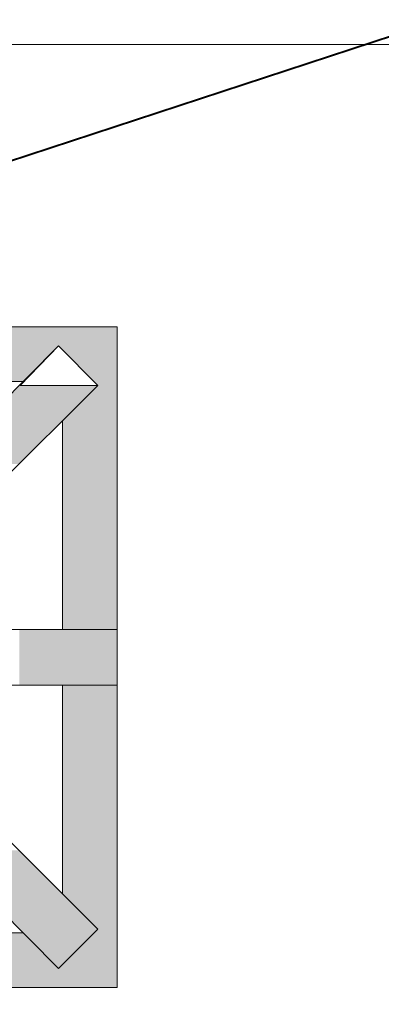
# Model space of a CAD drawing. Extents: x 3940905 to 4145695, y 925352 to 1109797.
# Tile 779 of 1056: x 4038641 to 4038832, y 1099757 to 1100279. Entities that reach past the tile are written whole.
import ezdxf

# ---------------------------------------------------------------- set-up
doc = ezdxf.new("R2010")
doc.units = 0
doc.header["$LTSCALE"] = 750
doc.header["$MEASUREMENT"] = 0
doc.linetypes.add('DASHED', pattern=[0.75, 0.5, -0.25])
doc.layers.add('CKD Equipments', color=252, linetype='CONTINUOUS', lineweight=0)
doc.layers.add('CKD-Hood', color=1, linetype='CONTINUOUS')

msp = doc.modelspace()

# ---------------------------------------------------------------- hatches: boundary and pattern name
at = {"layer": 'CKD Equipments', "true_color": 0xffffff}
h = msp.add_hatch(color=7, dxfattribs=at)
h.paths.add_polyline_path([(4038532.13, 1100105.87), (4038692.41, 1100116.04), (4038532.13, 1100116.04)])
h.paths.add_polyline_path([(4038692.41, 1100105.87), (4038532.13, 1100105.87), (4038692.41, 1100116.04)])
h = msp.add_hatch(color=7, dxfattribs=at)
h.paths.add_polyline_path([(4038532.13, 1100087.04), (4038661.37, 1100105.87), (4038532.13, 1100105.87)])
h.paths.add_polyline_path([(4038642.55, 1100087.04), (4038532.13, 1100087.04), (4038661.37, 1100105.87)])
h = msp.add_hatch(color=7, dxfattribs=at)
h.paths.add_polyline_path([(4038682.23, 1100085.01), (4038692.41, 1100105.87), (4038661.37, 1100105.87)])
h.paths.add_polyline_path([(4038692.41, 1100085.01), (4038682.23, 1100085.01), (4038692.41, 1100105.87)])
at = {"layer": 'CKD Equipments', "true_color": 0x808080}
h = msp.add_hatch(color=8, dxfattribs=at)
h.paths.add_polyline_path([(4038599.3, 1100043.28), (4038682.23, 1100085.01), (4038641.02, 1100085.01)])
h.paths.add_polyline_path([(4038640.51, 1100043.28), (4038599.3, 1100043.28), (4038682.23, 1100085.01)])
at = {"layer": 'CKD Equipments', "true_color": 0xffffff}
h = msp.add_hatch(color=7, dxfattribs=at)
h.paths.add_polyline_path([(4038663.41, 1100066.18), (4038692.41, 1100085.01), (4038682.23, 1100085.01)])
h.paths.add_polyline_path([(4038692.41, 1100066.18), (4038663.41, 1100066.18), (4038692.41, 1100085.01)])
h = msp.add_hatch(color=7, dxfattribs=at)
h.paths.add_polyline_path([(4038663.41, 1099955.77), (4038692.41, 1100066.18), (4038663.41, 1100066.18)])
h.paths.add_polyline_path([(4038692.41, 1099955.77), (4038663.41, 1099955.77), (4038692.41, 1100066.18)])
at = {"layer": 'CKD Equipments', "true_color": 0x808080}
h = msp.add_hatch(color=8, dxfattribs=at)
h.paths.add_polyline_path([(4038640.51, 1099926.26), (4038692.41, 1099955.77), (4038640.51, 1099955.77)])
h.paths.add_polyline_path([(4038692.41, 1099926.26), (4038640.51, 1099926.26), (4038692.41, 1099955.77)])
at = {"layer": 'CKD Equipments', "true_color": 0xffffff}
h = msp.add_hatch(color=7, dxfattribs=at)
h.paths.add_polyline_path([(4038663.41, 1099815.84), (4038692.41, 1099926.26), (4038663.41, 1099926.26)])
h.paths.add_polyline_path([(4038692.41, 1099815.84), (4038663.41, 1099815.84), (4038692.41, 1099926.26)])
at = {"layer": 'CKD Equipments', "true_color": 0x808080}
h = msp.add_hatch(color=8, dxfattribs=at)
h.paths.add_polyline_path([(4038641.02, 1099797.02), (4038640.51, 1099838.74), (4038599.3, 1099838.74)])
h.paths.add_polyline_path([(4038682.23, 1099797.02), (4038641.02, 1099797.02), (4038640.51, 1099838.74)])
at = {"layer": 'CKD Equipments', "true_color": 0xffffff}
h = msp.add_hatch(color=7, dxfattribs=at)
h.paths.add_polyline_path([(4038682.23, 1099797.02), (4038692.41, 1099815.84), (4038663.41, 1099815.84)])
h.paths.add_polyline_path([(4038692.41, 1099797.02), (4038682.23, 1099797.02), (4038692.41, 1099815.84)])
at = {"layer": 'CKD Equipments', "true_color": 0x808080}
h = msp.add_hatch(color=8, dxfattribs=at)
h.paths.add_polyline_path([(4038661.37, 1099776.16), (4038682.23, 1099797.02), (4038641.02, 1099797.02)])
h.paths.add_polyline_path([(4038682.23, 1099797.02), (4038661.37, 1099776.16)], flags=16)
at = {"layer": 'CKD Equipments', "true_color": 0xffffff}
h = msp.add_hatch(color=7, dxfattribs=at)
h.paths.add_polyline_path([(4038680.71, 1099794.98), (4038692.41, 1099797.02), (4038682.23, 1099797.02)])
h.paths.add_polyline_path([(4038692.41, 1099794.98), (4038680.71, 1099794.98), (4038692.41, 1099797.02)])
h = msp.add_hatch(color=7, dxfattribs=at)
h.paths.add_polyline_path([(4038532.13, 1099776.16), (4038642.55, 1099794.98), (4038532.13, 1099794.98)])
h.paths.add_polyline_path([(4038661.37, 1099776.16), (4038532.13, 1099776.16), (4038642.55, 1099794.98)])
h = msp.add_hatch(color=7, dxfattribs=at)
h.paths.add_polyline_path([(4038661.37, 1099776.16), (4038692.41, 1099794.98), (4038680.71, 1099794.98)])
h.paths.add_polyline_path([(4038692.41, 1099776.16), (4038661.37, 1099776.16), (4038692.41, 1099794.98)])
h = msp.add_hatch(color=7, dxfattribs=at)
h.paths.add_polyline_path([(4038532.13, 1099765.98), (4038692.41, 1099776.16), (4038532.13, 1099776.16)])
h.paths.add_polyline_path([(4038692.41, 1099765.98), (4038532.13, 1099765.98), (4038692.41, 1099776.16)])

# ---------------------------------------------------------------- linework, layer by layer
at = {"layer": 'CKD Equipments', "color": 252, "true_color": 0x989898}
msp.add_line((4039281.57, 1100265.63, -7.61), (4037731.73, 1100265.63, -7.61), dxfattribs=at)
at = {"layer": 'CKD Equipments', "color": 8, "true_color": 0x808080}
for p, q in [((4038342.35, 1100116.04, -7.61), (4038692.41, 1100116.04, -7.61)), ((4038692.41, 1100116.04, -7.61), (4038692.41, 1099765.98, -7.61)), ((4038568.26, 1100012.25, -7.61), (4038661.37, 1100105.87, -7.61)), ((4038661.37, 1100105.87, -7.61), (4038641.02, 1100085.01, -7.61)), ((4038641.02, 1100085.01, -7.61), (4038661.37, 1100105.87, -7.61)), ((4038661.37, 1100105.87, -7.61), (4038641.02, 1100085.01, -7.61)), ((4038682.23, 1100085.01, -7.61), (4038661.37, 1100105.87, -7.61)), ((4038661.37, 1100105.87, -7.61), (4038661.37, 1100105.87, -7.61)), ((4038682.23, 1100085.01, -7.61), (4038661.37, 1100105.87, -7.61)), ((4038661.37, 1100105.87, -7.61), (4038661.37, 1100105.87, -7.61)), ((4038532.13, 1100087.04, -7.61), (4038642.55, 1100087.04, -7.61)), ((4038588.61, 1099991.89, -7.61), (4038682.23, 1100085.01, -7.61)), ((4038641.02, 1100085.01, -7.61), (4038682.23, 1100085.01, -7.61)), ((4038663.41, 1100066.18, -7.61), (4038663.41, 1099955.77, -7.61)), ((4038692.41, 1099955.77, -7.61), (4038588.61, 1099955.77, -7.61)), ((4038692.41, 1099926.26, -7.61), (4038692.41, 1099955.77, -7.61)), ((4038588.61, 1099926.26, -7.61), (4038692.41, 1099926.26, -7.61)), ((4038663.41, 1099926.26, -7.61), (4038663.41, 1099815.84, -7.61)), ((4038588.61, 1099890.13, -7.61), (4038682.23, 1099797.02, -7.61)), ((4038568.26, 1099869.78, -7.61), (4038661.37, 1099776.16, -7.61)), ((4038682.23, 1099797.02, -7.61), (4038661.37, 1099776.16, -7.61)), ((4038642.55, 1099794.98, -7.61), (4038532.13, 1099794.98, -7.61)), ((4038532.13, 1099794.98, -7.61), (4038642.55, 1099794.98, -7.61)), ((4038692.41, 1099765.98, -7.61), (4038342.35, 1099765.98, -7.61))]:
    msp.add_line(p, q, dxfattribs=at)
at = {"layer": 'CKD-Hood', "linetype": 'DASHED', "const_width": 1, "elevation": -7.61}
msp.add_lwpolyline([(4036247.48, 1100470.14), (4039447.48, 1100470.14), (4039447.48, 1099420.14), (4036247.48, 1099420.14), (4036247.48, 1100470.14), (4039447.48, 1099420.14), (4036247.48, 1099420.14), (4039447.48, 1100470.14)], dxfattribs=at)

doc.saveas('drawing.dxf')
